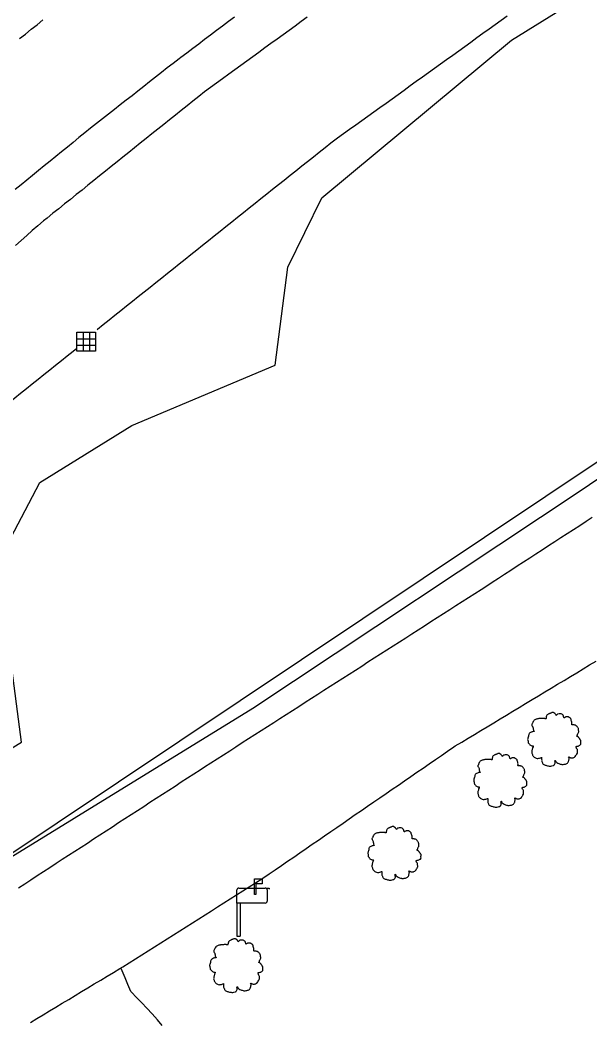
# Model space of a CAD drawing. Extents: x 1901471 to 1963503, y 756461 to 799997.
# Drawn here: x 1930346.4 to 1930422.7, y 773147.5 to 773281.7 of the extents above; entities that cross this region are included whole.
import ezdxf

# ---------------------------------------------------------------- set-up
doc = ezdxf.new("R2010")
doc.units = 0
for name, color, linetype in [('Default', 7, 'Continuous'), ('RD_EX_BldgApp', 7, 'Continuous'), ('RD_EX_DR_Inlet', 7, 'Continuous'), ('RD_EX_Driveway', 7, 'Continuous'), ('RD_EX_Fence_Other', 7, 'Continuous'), ('RD_EX_H2O', 7, 'Continuous'), ('RD_EX_Road', 7, 'Continuous'), ('RD_EX_VEG', 7, 'Continuous')]:
    doc.layers.add(name, color=color, linetype=linetype)

# ---------------------------------------------------------------- blocks, each defined once
blk = doc.blocks.new('MAIL')
at = {"layer": 'RD_EX_BldgApp'}
for p, q in [((-0.33, 6.48), (1.72, 6.48)), ((-0.33, 2.29), (-0.33, 6.48)), ((1.72, 6.48), (1.72, 5.13)), ((-4.97, 0), (-4.97, 3.5)), ((-4.47, 4), (2.59, 4)), ((1.72, 5.13), (0.05, 5.13)), ((0.05, 5.13), (0.05, 2.29)), ((3.09, 3.5), (3.09, 4)), ((3.09, 4), (3.59, 4)), ((3.09, 3.5), (3.09, 0.5)), ((3.59, 4), (3.59, 3.75)), ((-4.97, 0), (-4.97, -8.82)), ((2.59, 0), (-4.97, 0)), ((-4.14, 0), (-4.14, -8.82)), ((0.05, 2.29), (-0.33, 2.29)), ((-4.97, -8.82), (-4.14, -8.82))]:
    blk.add_line(p, q, dxfattribs=at)
for centre, start, end in [((-4.47, 3.5), 90, 180), ((2.59, 3.5), 0, 90), ((2.59, 0.5), 270, 0)]:
    blk.add_arc(centre, 0.5, start, end, dxfattribs=at)
blk = doc.blocks.new('T2')
at = {"layer": 'RD_EX_VEG'}
for points in [[(0.05, 7.21), (-0.25, 7.24), (-0.57, 7.14), (-0.82, 7.04), (-1.05, 6.96), (-1.27, 6.86), (-1.57, 6.69), (-1.8, 6.49), (-1.92, 6.24), (-1.97, 6.01), (-2.02, 5.74), (-2.02, 5.56), (-2.15, 5.54), (-2.3, 5.56), (-2.55, 5.64), (-2.8, 5.64), (-3.05, 5.64), (-3.4, 5.61), (-3.75, 5.61), (-4.02, 5.56), (-4.35, 5.51), (-4.72, 5.39), (-5.07, 5.26), (-5.37, 5.01), (-5.62, 4.54), (-5.75, 4.19), (-5.9, 3.94), (-5.75, 3.49), (-5.57, 3.14), (-5.55, 2.94), (-5.47, 2.52), (-5.37, 2.29), (-5.25, 2.09), (-5.32, 2.07), (-5.7, 2.02), (-6, 1.92), (-6.42, 1.69), (-6.64, 1.47), (-6.74, 1.14), (-6.77, 0.79), (-6.87, 0.59), (-6.94, 0.32), (-6.97, 0.24), (-7.02, -0.08), (-6.92, -0.53), (-6.89, -0.88), (-6.77, -1.11), (-6.62, -1.28), (-6.44, -1.53), (-6.05, -1.76), (-5.72, -1.86), (-5.52, -1.88), (-5.7, -2.38), (-5.75, -2.73), (-5.87, -3.13), (-5.87, -3.21), (-5.92, -3.68), (-5.77, -4.01), (-5.7, -4.38), (-5.52, -4.61), (-5.25, -4.91), (-4.92, -5.13), (-4.42, -5.26), (-4.02, -5.23), (-3.45, -5.06), (-3.2, -4.98), (-3.22, -5.16), (-3.2, -5.53), (-3.2, -5.96), (-3.05, -6.28), (-2.95, -6.56), (-2.8, -6.81), (-2.47, -7.03), (-2.07, -7.11), (-1.65, -7.26), (-1.2, -7.33), (-0.7, -7.36), (-0.1, -7.21), (0.18, -7.08), (0.28, -6.91), (0.48, -6.53), (0.43, -6.31), (0.45, -5.71), (0.55, -5.88), (0.73, -6.23), (1.23, -6.53), (1.63, -6.71), (2.1, -6.86), (2.4, -6.93), (2.88, -6.86), (3.25, -6.78), (3.63, -6.66), (3.93, -6.38), (4.1, -6.11), (4.15, -5.83), (4.23, -5.46), (4.28, -5.28)], [(4.28, -5.28), (4.2, -5.11), (4.15, -4.86), (4.23, -4.88), (4.4, -4.93), (4.68, -5.06), (4.9, -5.13), (5.23, -5.11), (5.5, -5.01), (5.95, -4.73), (6.22, -4.26), (6.5, -3.86), (6.57, -3.53), (6.52, -3.31), (6.5, -2.81), (6.3, -2.56), (6.25, -2.43), (6.15, -2.03), (6.22, -1.98), (6.5, -1.93), (6.87, -1.81), (7.15, -1.68), (7.37, -1.51), (7.45, -1.28), (7.42, -0.88), (7.47, -0.48), (7.4, -0.33), (7.3, -0.18), (7.22, 0.02), (7.07, 0.17), (6.97, 0.32), (6.87, 0.42), (6.75, 0.57), (6.57, 0.69), (6.42, 0.74), (6.37, 0.89), (6.52, 1.09), (6.57, 1.19), (6.6, 1.42), (6.82, 1.77), (6.87, 2.17), (6.82, 2.59), (6.77, 2.87), (6.62, 3.14), (6.42, 3.39), (6.3, 3.56), (6.12, 3.69), (5.8, 3.81), (5.55, 3.86), (5.2, 3.86), (5, 3.91), (5.03, 3.96), (5.03, 4.11), (5.03, 4.39), (4.95, 4.84), (4.8, 5.34), (4.8, 5.36), (4.7, 5.61), (4.48, 5.81), (4.3, 5.91), (4.1, 6.04), (3.85, 6.06), (3.55, 6.06), (3.28, 6.01), (3.08, 5.91), (2.9, 5.79), (2.83, 5.94), (2.73, 6.24), (2.68, 6.39), (2.53, 6.56), (2.3, 6.76), (1.85, 6.89), (1.23, 6.81), (0.93, 6.61), (0.78, 6.44), (0.73, 6.56), (0.53, 6.76), (0.43, 6.94), (0.25, 7.06), (0.1, 7.16), (0, 7.21)]]:
    blk.add_spline(points, degree=3, dxfattribs=at)
blk = doc.blocks.new('DI')
at = {"layer": 'RD_EX_DR_Inlet'}
for p, q in [((-2.54, 0.86), (2.46, 0.86)), ((-0.84, 2.56), (-0.84, -2.44)), ((0.86, 2.56), (0.86, -2.44)), ((-2.54, -0.84), (2.46, -0.84))]:
    blk.add_line(p, q, dxfattribs=at)
blk.add_lwpolyline([(-2.54, -2.44), (-2.54, 2.56), (2.46, 2.56), (2.46, -2.44)], close=True, dxfattribs=at)

msp = doc.modelspace()

# ---------------------------------------------------------------- linework, layer by layer
at = {"layer": 'RD_EX_Driveway'}
msp.add_lwpolyline([(1930365.47, 773147.06), (1930364.82, 773147.81), (1930364.11, 773148.63), (1930363.42, 773149.35), (1930362.73, 773150.07), (1930362.04, 773150.79), (1930361.35, 773151.51), (1930361.25, 773151.61), (1930360.87, 773152.53), (1930360.49, 773153.44), (1930360.11, 773154.36), (1930359.95, 773154.76)], dxfattribs=at)
at = {"layer": 'RD_EX_Fence_Other'}
msp.add_lwpolyline([(1930791.03, 773402.61), (1930666.02, 773351.89), (1930618.5, 773332.02), (1930541.67, 773296.1), (1930521.46, 773284.25), (1930466.23, 773251.05), (1930433.12, 773228.79), (1930335.09, 773163.25), (1930304.27, 773140.65), (1930277.2, 773117.7), (1930251.25, 773094.99), (1930230.69, 773075.39), (1930202.12, 773046.67)], dxfattribs=at)
at = {"layer": 'RD_EX_H2O'}
for points in [[(1930411.65, 773282.21), (1930410.84, 773281.62), (1930410.03, 773281.04), (1930409.22, 773280.46), (1930408.4, 773279.87), (1930407.59, 773279.29), (1930406.78, 773278.7), (1930405.97, 773278.12), (1930405.16, 773277.53), (1930404.35, 773276.95), (1930403.54, 773276.36), (1930402.73, 773275.78), (1930401.92, 773275.2), (1930401.11, 773274.61), (1930400.29, 773274.03), (1930399.48, 773273.44), (1930398.67, 773272.86), (1930397.86, 773272.27), (1930397.05, 773271.69), (1930396.24, 773271.11), (1930395.43, 773270.52), (1930394.62, 773269.94), (1930393.81, 773269.35), (1930393, 773268.77), (1930392.18, 773268.18), (1930391.37, 773267.6), (1930390.56, 773267.01), (1930389.75, 773266.43), (1930388.94, 773265.85), (1930388.06, 773265.21), (1930387.28, 773264.59), (1930386.5, 773263.97), (1930385.72, 773263.34), (1930385.72, 773263.34), (1930384.94, 773262.72), (1930384.16, 773262.1), (1930383.37, 773261.47), (1930382.59, 773260.85), (1930381.81, 773260.22), (1930381.03, 773259.6), (1930380.25, 773258.98), (1930379.47, 773258.35), (1930378.69, 773257.73), (1930377.9, 773257.1), (1930377.12, 773256.48), (1930376.34, 773255.86), (1930375.56, 773255.23), (1930374.78, 773254.61), (1930374, 773253.98), (1930373.21, 773253.36), (1930372.43, 773252.74), (1930371.65, 773252.11), (1930370.87, 773251.49), (1930370.09, 773250.87), (1930369.31, 773250.24), (1930368.53, 773249.62), (1930367.74, 773248.99), (1930366.96, 773248.37), (1930366.18, 773247.75), (1930365.4, 773247.12), (1930364.62, 773246.5), (1930363.84, 773245.87), (1930363.06, 773245.25), (1930362.27, 773244.63), (1930361.49, 773244), (1930360.71, 773243.38), (1930359.93, 773242.75), (1930359.15, 773242.13), (1930358.37, 773241.51), (1930357.58, 773240.88), (1930356.8, 773240.26), (1930356.75, 773240.22)], [(1930344.97, 773230.49), (1930346.52, 773231.74), (1930347.3, 773232.36), (1930348.08, 773232.99), (1930348.86, 773233.61), (1930349.64, 773234.24), (1930350.42, 773234.87), (1930351.2, 773235.49), (1930351.98, 773236.12), (1930352.76, 773236.74), (1930353.54, 773237.37), (1930354.03, 773237.76)]]:
    msp.add_lwpolyline(points, dxfattribs=at)
at = {"layer": 'RD_EX_Road'}
for points in [[(1930375.14, 773282.08), (1930374.35, 773281.48), (1930373.55, 773280.88), (1930372.75, 773280.28), (1930371.95, 773279.68), (1930371.15, 773279.08), (1930370.35, 773278.48), (1930369.55, 773277.88), (1930368.75, 773277.27), (1930367.96, 773276.67), (1930367.73, 773276.5), (1930366.94, 773275.88), (1930366.15, 773275.27), (1930365.36, 773274.65), (1930364.58, 773274.03), (1930363.79, 773273.41), (1930363, 773272.8), (1930362.22, 773272.18), (1930361.43, 773271.56), (1930360.64, 773270.95), (1930359.85, 773270.33), (1930359.07, 773269.71), (1930358.28, 773269.1), (1930357.49, 773268.48), (1930356.66, 773267.83), (1930355.89, 773267.2), (1930355.11, 773266.57), (1930354.33, 773265.94), (1930353.56, 773265.3), (1930352.78, 773264.67), (1930352, 773264.04), (1930351.23, 773263.41), (1930350.45, 773262.78), (1930349.68, 773262.15), (1930348.9, 773261.52), (1930348.12, 773260.89), (1930347.35, 773260.26), (1930346.57, 773259.63), (1930345.8, 773259)], [(1930384.88, 773282.07), (1930384.07, 773281.48), (1930383.26, 773280.89), (1930382.45, 773280.3), (1930381.65, 773279.72), (1930380.84, 773279.13), (1930380.03, 773278.54), (1930379.22, 773277.95), (1930378.41, 773277.36), (1930377.6, 773276.77), (1930376.8, 773276.18), (1930375.99, 773275.6), (1930375.18, 773275.01), (1930374.37, 773274.42), (1930373.56, 773273.83), (1930372.75, 773273.24), (1930371.94, 773272.65), (1930371.13, 773272.06), (1930370.35, 773271.43), (1930369.57, 773270.81), (1930368.79, 773270.18), (1930368.01, 773269.56), (1930367.23, 773268.93), (1930366.45, 773268.31), (1930365.67, 773267.68), (1930364.89, 773267.06), (1930364.1, 773266.43), (1930363.32, 773265.81), (1930362.54, 773265.18), (1930361.76, 773264.56), (1930360.98, 773263.93), (1930360.2, 773263.31), (1930359.42, 773262.68), (1930358.64, 773262.06), (1930357.86, 773261.43), (1930357.08, 773260.81), (1930356.3, 773260.18), (1930355.52, 773259.56), (1930354.74, 773258.93), (1930353.96, 773258.31), (1930353.18, 773257.68), (1930352.4, 773257.06), (1930351.61, 773256.43), (1930350.83, 773255.81), (1930350.05, 773255.18), (1930349.58, 773254.8), (1930348.83, 773254.14), (1930348.08, 773253.49), (1930347.33, 773252.83), (1930346.57, 773252.17), (1930345.82, 773251.51)], [(1930346.38, 773279.2), (1930347.16, 773279.82), (1930347.94, 773280.45), (1930348.72, 773281.07), (1930349.5, 773281.7)], [(1930423.04, 773215.07), (1930422.2, 773214.53), (1930421.36, 773213.98), (1930420.53, 773213.44), (1930419.69, 773212.89), (1930418.85, 773212.35), (1930418.01, 773211.8), (1930417.17, 773211.26), (1930416.33, 773210.71), (1930415.5, 773210.17), (1930414.66, 773209.63), (1930413.82, 773209.08), (1930412.98, 773208.54), (1930412.14, 773207.99), (1930411.3, 773207.45), (1930410.47, 773206.9), (1930409.63, 773206.36), (1930408.79, 773205.81), (1930408.16, 773205.4), (1930407.32, 773204.86), (1930406.48, 773204.32), (1930405.64, 773203.78), (1930404.79, 773203.24), (1930403.95, 773202.7), (1930403.11, 773202.16), (1930402.27, 773201.62), (1930401.43, 773201.08), (1930400.59, 773200.54), (1930399.75, 773200), (1930398.9, 773199.46), (1930398.06, 773198.92), (1930397.22, 773198.38), (1930396.38, 773197.84), (1930395.54, 773197.3), (1930394.7, 773196.76), (1930393.86, 773196.22), (1930393.01, 773195.68), (1930392.17, 773195.14), (1930391.33, 773194.6), (1930390.49, 773194.06), (1930389.65, 773193.52), (1930388.81, 773192.98), (1930387.96, 773192.44), (1930387.12, 773191.9), (1930386.28, 773191.36), (1930385.44, 773190.82), (1930384.6, 773190.28), (1930383.76, 773189.74), (1930382.92, 773189.2), (1930382.07, 773188.66), (1930381.23, 773188.12), (1930380.39, 773187.58), (1930379.55, 773187.04), (1930378.71, 773186.5), (1930377.87, 773185.96), (1930377.03, 773185.42), (1930376.18, 773184.88), (1930375.34, 773184.34), (1930374.5, 773183.8), (1930373.66, 773183.26), (1930372.82, 773182.72), (1930371.98, 773182.18), (1930371.14, 773181.64), (1930370.54, 773181.25), (1930370.54, 773181.25), (1930369.7, 773180.71), (1930368.86, 773180.16), (1930368.02, 773179.62), (1930367.19, 773179.07), (1930366.35, 773178.53), (1930365.51, 773177.98), (1930364.67, 773177.44), (1930363.83, 773176.89), (1930362.99, 773176.35), (1930362.16, 773175.8), (1930361.32, 773175.26), (1930360.48, 773174.71), (1930359.64, 773174.17), (1930358.8, 773173.62), (1930357.13, 773172.53), (1930356.29, 773171.99), (1930355.45, 773171.44), (1930354.61, 773170.9), (1930353.77, 773170.35), (1930352.93, 773169.81), (1930352.1, 773169.26), (1930351.26, 773168.72), (1930350.42, 773168.17), (1930349.58, 773167.63), (1930348.74, 773167.08), (1930347.9, 773166.53), (1930347.07, 773165.99), (1930346.23, 773165.44)], [(1930347.82, 773147.45), (1930348.67, 773147.97), (1930349.53, 773148.48), (1930350.39, 773149), (1930351.24, 773149.52), (1930352.1, 773150.03), (1930352.96, 773150.55), (1930353.81, 773151.06), (1930354.67, 773151.58), (1930355.53, 773152.09), (1930356.38, 773152.61), (1930357.24, 773153.13), (1930358.1, 773153.64), (1930358.95, 773154.16), (1930359.81, 773154.67), (1930360.21, 773154.92), (1930361.06, 773155.45), (1930361.9, 773155.99), (1930362.75, 773156.52), (1930363.59, 773157.06), (1930364.44, 773157.59), (1930365.28, 773158.13), (1930366.13, 773158.66), (1930366.97, 773159.19), (1930367.82, 773159.73), (1930368.67, 773160.26), (1930369.51, 773160.8), (1930370.36, 773161.33), (1930371.2, 773161.87), (1930372.05, 773162.4), (1930372.89, 773162.94), (1930373.74, 773163.47), (1930374.58, 773164), (1930375.43, 773164.54), (1930376.27, 773165.07), (1930377.12, 773165.61), (1930377.96, 773166.14), (1930378.81, 773166.68), (1930378.96, 773166.78), (1930379.79, 773167.34), (1930380.61, 773167.91), (1930381.43, 773168.48), (1930382.26, 773169.04), (1930383.08, 773169.61), (1930383.91, 773170.18), (1930383.91, 773170.18), (1930384.73, 773170.74), (1930385.55, 773171.31), (1930386.38, 773171.88), (1930387.2, 773172.44), (1930388.02, 773173.01), (1930388.85, 773173.58), (1930389.67, 773174.14), (1930390.5, 773174.71), (1930391.32, 773175.28), (1930392.14, 773175.84), (1930392.97, 773176.41), (1930393.79, 773176.98), (1930394.62, 773177.54), (1930395.44, 773178.11), (1930396.26, 773178.68), (1930397.09, 773179.24), (1930397.91, 773179.81), (1930398.73, 773180.38), (1930399.56, 773180.95), (1930400.38, 773181.51), (1930401.21, 773182.08), (1930402.03, 773182.65), (1930402.85, 773183.21), (1930403.68, 773183.78), (1930404.5, 773184.35), (1930404.7, 773184.48), (1930405.56, 773185), (1930406.41, 773185.51), (1930407.27, 773186.03), (1930408.12, 773186.55), (1930408.98, 773187.06), (1930409.84, 773187.58), (1930410.69, 773188.1), (1930411.55, 773188.61), (1930412.41, 773189.13), (1930413.26, 773189.65), (1930414.12, 773190.16), (1930414.97, 773190.68), (1930415.83, 773191.19), (1930416.69, 773191.71), (1930417.54, 773192.23), (1930418.4, 773192.74), (1930419.26, 773193.26), (1930420.11, 773193.78), (1930420.97, 773194.29), (1930421.83, 773194.81), (1930422.68, 773195.33), (1930423.54, 773195.84)]]:
    msp.add_lwpolyline(points, dxfattribs=at)
at = {"layer": 'RD_EX_VEG'}
for points in [[(1930206.42, 773094.68), (1930218.58, 773101.93), (1930229.37, 773112.44), (1930244.23, 773127.89), (1930252.3, 773132.81), (1930269.44, 773151.98), (1930279.97, 773157.62), (1930294.33, 773158.89), (1930303.44, 773158.41), (1930314.98, 773169.7), (1930330.97, 773175.49), (1930346.64, 773184.98), (1930345.13, 773196.63), (1930343.71, 773209.54), (1930349.09, 773219.78), (1930361.4, 773227.4), (1930380.59, 773235.46), (1930382.29, 773248.61), (1930386.84, 773257.89), (1930412.23, 773278.98), (1930431.83, 773291.19)], [(1930530.85, 773288.67), (1930494.99, 773267.05), (1930459.16, 773244.28), (1930421.53, 773218.67), (1930377.58, 773189.48), (1930341.67, 773167.41), (1930312.88, 773146.74), (1930286.53, 773126.47), (1930261.01, 773101.64), (1930232.02, 773071.7), (1930208.18, 773046.19)]]:
    msp.add_lwpolyline(points, dxfattribs=at)

# ---------------------------------------------------------------- block references
at = {"layer": 'Default', "xscale": 0.5019685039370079, "yscale": 0.5019685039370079}
msp.add_blockref('MAIL', (1930377.97, 773163.44), dxfattribs=at)
at = {"layer": 'RD_EX_DR_Inlet', "xscale": 0.5039370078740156, "yscale": 0.5039370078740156}
msp.add_blockref('DI', (1930355.32, 773238.58), dxfattribs=at)
at = {"layer": 'RD_EX_VEG', "xscale": 0.4921259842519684, "yscale": 0.4921259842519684}
for p in [(1930417.84, 773185.4), (1930410.62, 773179.91), (1930396.45, 773170.13), (1930375.27, 773155.1)]:
    msp.add_blockref('T2', p, dxfattribs=at)

doc.saveas('drawing.dxf')
